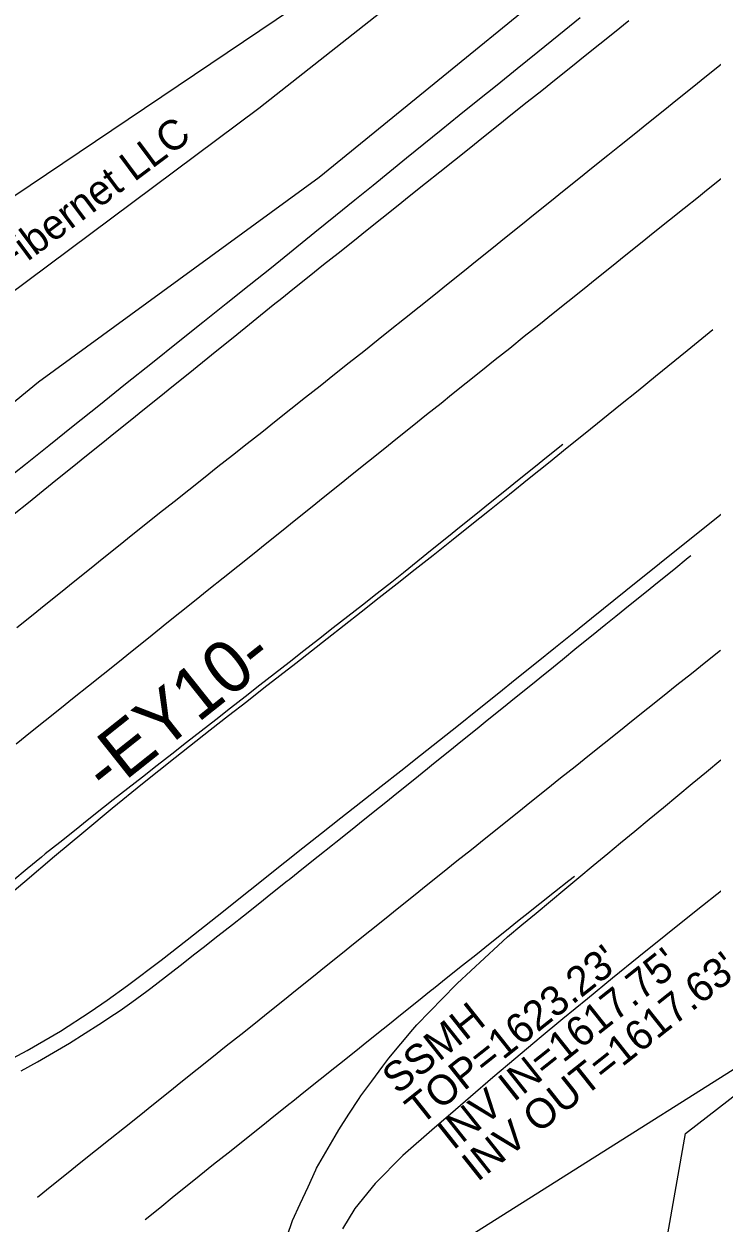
# Model space of a CAD drawing. Extents: x 472260 to 482161, y 489063 to 507124.
# Drawn here: x 473714.6 to 473807, y 506236.5 to 506397.4 of the extents above; entities that cross this region are included whole.
import ezdxf

# ---------------------------------------------------------------- set-up
doc = ezdxf.new("R2010")
doc.units = 0
for name, color, linetype in [('Exist Other Culture Gas Pump or Vent Leader', 7, 'Continuous'), ('Exist Other Culture Gas Pump or Vent Text', 7, 'Continuous'), ('Exist Structure Minor Pipes CMP 36 Inch Leader', 7, 'Continuous'), ('Exist Structure Minor Pipes CMP 66 Inch Cogo Point CELL', 7, 'Continuous'), ('Exist Structure Minor Pipes HDPE 18 Inch', 7, 'Continuous'), ('Exist Utilities Water Meter CELL', 7, 'Continuous'), ('Prop Drainage Structure Drop Inlet Grate 2 Narrow Slots and Sag Grates 840 24 CELL', 7, 'Continuous'), ('Prop Drainage Structure Pipe Collar CELL', 7, 'Continuous'), ('Prop Drainage Structure Pipe CSP 60in Label', 7, 'Continuous'), ('Prop Drainage Structure Pipe Stub Out CELL', 7, 'Continuous'), ('Prop Drainage Structure Pipe Welded Steel 42in Label', 7, 'Continuous')]:
    doc.layers.add(name, color=color, linetype=linetype)

msp = doc.modelspace()

# ---------------------------------------------------------------- linework, layer by layer
at = {"layer": 'Exist Structure Minor Pipes CMP 66 Inch Cogo Point CELL'}
for points in [[(473291.57, 506003.48), (473299.28, 506009.56), (473329.68, 506034.13), (473363.16, 506059.9), (473410.95, 506096.23), (473447.52, 506126.09), (473473.05, 506148.4), (473498.67, 506169.29), (473538.04, 506201.18), (473561.81, 506220.61), (473582.01, 506239.17), (473604.08, 506258.77), (473627.35, 506278.12), (473653.09, 506297.75), (473686.55, 506324.8), (473716.52, 506349.38), (473754.2, 506376.82), (473799.8, 506413.99), (473836.58, 506444.93), (473862.47, 506466.1), (473890.26, 506487.89), (473919.28, 506508.04), (473949.91, 506529.66), (473970.1, 506544.24)], [(473795.99, 506206.55), (473803.4, 506248.49), (473830.15, 506269.18), (473858.8, 506292.09), (473886.55, 506314.82), (473919.38, 506344.08), (473920.99, 506345.83), (473922.12, 506347.01), (473940.01, 506363.51), (473958.3, 506379.22), (473981.89, 506399.42), (473991.37, 506411.51), (474004.69, 506427)]]:
    msp.add_lwpolyline(points, dxfattribs=at)
at = {"layer": 'Exist Utilities Water Meter CELL'}
msp.add_line((473598.95, 506297.41), (473765.11, 506409.23), dxfattribs=at)
msp.add_lwpolyline([(473634.24, 506114.5), (473771.81, 506233.07), (473886.63, 506305.54), (474189.77, 506556.81)], dxfattribs=at)
at = {"layer": 'Prop Drainage Structure Drop Inlet Grate 2 Narrow Slots and Sag Grates 840 24 CELL'}
for points in [[(473795.79, 506397.79), (473793.84, 506396.23), (473791.89, 506394.67), (473789.94, 506393.11), (473787.99, 506391.55), (473786.04, 506389.99), (473784.08, 506388.43), (473782.13, 506386.87), (473780.18, 506385.31), (473778.23, 506383.75), (473776.28, 506382.19), (473774.33, 506380.63), (473772.37, 506379.07), (473770.42, 506377.51), (473768.47, 506375.96), (473766.52, 506374.4), (473764.57, 506372.84), (473762.62, 506371.28), (473760.66, 506369.72), (473758.71, 506368.16), (473756.76, 506366.6), (473754.81, 506365.04), (473752.86, 506363.48), (473750.91, 506361.92), (473748.95, 506360.36), (473748.26, 506359.81), (473746.32, 506358.24), (473744.37, 506356.67), (473742.43, 506355.1), (473740.48, 506353.53), (473738.54, 506351.96), (473736.6, 506350.4), (473734.65, 506348.83), (473732.71, 506347.26), (473730.76, 506345.69), (473728.82, 506344.12), (473726.87, 506342.55), (473724.93, 506340.99), (473722.98, 506339.42), (473721.04, 506337.85), (473719.09, 506336.28), (473717.15, 506334.71), (473715.2, 506333.14), (473713.26, 506331.58)], [(473808.18, 506391.94), (473806.23, 506390.38), (473804.28, 506388.81), (473802.33, 506387.25), (473800.38, 506385.69), (473798.43, 506384.12), (473796.49, 506382.56), (473794.54, 506381), (473792.96, 506379.73), (473791.01, 506378.16), (473789.06, 506376.6), (473787.11, 506375.04), (473785.17, 506373.47), (473783.22, 506371.91), (473781.27, 506370.34), (473779.32, 506368.78), (473777.37, 506367.22), (473775.43, 506365.65), (473773.48, 506364.09), (473771.53, 506362.52), (473769.58, 506360.96), (473767.63, 506359.4), (473765.68, 506357.83), (473763.74, 506356.27), (473762.15, 506355), (473760.2, 506353.45), (473758.24, 506351.89), (473756.28, 506350.34), (473754.32, 506348.79), (473752.37, 506347.24), (473750.41, 506345.69), (473748.45, 506344.13), (473746.49, 506342.58), (473744.53, 506341.03), (473742.58, 506339.48), (473740.62, 506337.93), (473738.66, 506336.37), (473736.7, 506334.82), (473734.75, 506333.27), (473732.79, 506331.72), (473731.16, 506330.42), (473729.21, 506328.86), (473727.26, 506327.29), (473725.31, 506325.73), (473723.37, 506324.16), (473721.42, 506322.6), (473719.47, 506321.03), (473717.53, 506319.46), (473715.58, 506317.9), (473713.63, 506316.33)], [(473808.16, 506376.59), (473806.21, 506375.02), (473805.14, 506374.16), (473803.19, 506372.6), (473801.24, 506371.04), (473799.29, 506369.47), (473797.34, 506367.91), (473795.39, 506366.35), (473793.44, 506364.79), (473791.49, 506363.23), (473789.54, 506361.66), (473787.59, 506360.1), (473785.64, 506358.54), (473783.69, 506356.98), (473781.74, 506355.42), (473779.79, 506353.85), (473777.84, 506352.29), (473775.89, 506350.73), (473773.94, 506349.17), (473771.99, 506347.6), (473770.58, 506346.47), (473768.63, 506344.91), (473766.68, 506343.35), (473764.73, 506341.78), (473762.78, 506340.22), (473760.83, 506338.66), (473758.88, 506337.1), (473756.94, 506335.53), (473754.99, 506333.97), (473753.04, 506332.41), (473751.09, 506330.85), (473749.14, 506329.28), (473747.19, 506327.72), (473745.24, 506326.16), (473743.29, 506324.59), (473741.34, 506323.03), (473739.39, 506321.47), (473737.45, 506319.91), (473735.5, 506318.34), (473733.55, 506316.78), (473733.01, 506316.35), (473731.06, 506314.79), (473729.11, 506313.22), (473727.16, 506311.66), (473725.21, 506310.1), (473723.26, 506308.53), (473721.32, 506306.97), (473719.37, 506305.41), (473717.42, 506303.84), (473715.47, 506302.28), (473713.52, 506300.72)], [(473786.91, 506340.95), (473784.97, 506339.39), (473783.02, 506337.82), (473781.07, 506336.25), (473779.13, 506334.69), (473777.18, 506333.12), (473775.24, 506331.55), (473773.29, 506329.99), (473771.34, 506328.42), (473769.4, 506326.85), (473767.45, 506325.29), (473765.51, 506323.72), (473763.96, 506322.48), (473761.99, 506320.94), (473760.03, 506319.4), (473758.06, 506317.86), (473756.09, 506316.32), (473754.12, 506314.78), (473752.15, 506313.24), (473750.19, 506311.71), (473748.22, 506310.17), (473746.25, 506308.63), (473744.28, 506307.09), (473742.31, 506305.55), (473740.35, 506304.01), (473738.38, 506302.47), (473736.41, 506300.93), (473734.44, 506299.4), (473732.47, 506297.86), (473730.51, 506296.32), (473728.54, 506294.78), (473726.57, 506293.24), (473725.25, 506292.21), (473723.3, 506290.65), (473721.34, 506289.1), (473719.39, 506287.54), (473717.43, 506285.99), (473716.92, 506285.58), (473715.01, 506283.98), (473713.09, 506282.37)], [(473714.2, 506256.88), (473716.4, 506258.08), (473718.55, 506259.35), (473720.7, 506260.61), (473722.81, 506261.96), (473724.63, 506263.12), (473726.72, 506264.48), (473726.96, 506264.63), (473727.8, 506265.21), (473729.06, 506266.1), (473731.07, 506267.58), (473731.6, 506267.96), (473733.57, 506269.5), (473735.54, 506271.03), (473737.51, 506272.57), (473738.63, 506273.44), (473740.6, 506274.99), (473742.56, 506276.54), (473744.04, 506277.71), (473746, 506279.26), (473747.96, 506280.81), (473749.91, 506282.37), (473750.16, 506282.57), (473752.12, 506284.12), (473754.07, 506285.68), (473756.02, 506287.24), (473756.46, 506287.59), (473758.41, 506289.15), (473760.36, 506290.71), (473762.31, 506292.28), (473762.93, 506292.78), (473764.88, 506294.34), (473766.82, 506295.91), (473768.77, 506297.48), (473769.57, 506298.13), (473771.52, 506299.7), (473773.46, 506301.27), (473775.41, 506302.84), (473776.78, 506303.95), (473778.72, 506305.52), (473780.67, 506307.09), (473782.61, 506308.66), (473784.55, 506310.23), (473784.93, 506310.54), (473786.88, 506312.11), (473788.82, 506313.69), (473790.76, 506315.26), (473792.7, 506316.83), (473794.04, 506317.91), (473795.98, 506319.48), (473797.92, 506321.05), (473799.86, 506322.62), (473801.81, 506324.19), (473803.75, 506325.76), (473804.09, 506326.04)], [(473716.38, 506239.94), (473718.33, 506241.5), (473720.28, 506243.06), (473722.23, 506244.62), (473724.18, 506246.18), (473726.13, 506247.74), (473728.08, 506249.3), (473730.03, 506250.86), (473731.98, 506252.42), (473733.93, 506253.98), (473735.88, 506255.54), (473737.84, 506257.1), (473739.79, 506258.66), (473741.74, 506260.22), (473743.69, 506261.78), (473745.64, 506263.34), (473747.37, 506264.73), (473749.32, 506266.29), (473751.26, 506267.85), (473753.21, 506269.42), (473755.16, 506270.98), (473757.11, 506272.54), (473759.06, 506274.11), (473761.01, 506275.67), (473762.96, 506277.23), (473764.91, 506278.8), (473766.86, 506280.36), (473768.81, 506281.92), (473770.75, 506283.49), (473772.7, 506285.05), (473774.65, 506286.61), (473776.6, 506288.17), (473778.55, 506289.74), (473778.82, 506289.95), (473780.77, 506291.51), (473782.72, 506293.07), (473784.67, 506294.63), (473786.62, 506296.19), (473788.57, 506297.75), (473790.52, 506299.31), (473792.47, 506300.87), (473794.43, 506302.43), (473796.38, 506303.99), (473798.33, 506305.55), (473800.28, 506307.11), (473802.23, 506308.67), (473804.18, 506310.23), (473806.13, 506311.79), (473808.08, 506313.36)], [(473749.89, 506234.71), (473750.61, 506236.78), (473751.66, 506239.05), (473752.71, 506241.32), (473753.76, 506243.59), (473753.86, 506243.81), (473755.11, 506245.97), (473756.36, 506248.13), (473756.85, 506248.98), (473758.2, 506251.08), (473759.56, 506253.18), (473759.78, 506253.52), (473761.27, 506255.52), (473762.77, 506257.52), (473763.58, 506258.6), (473765.18, 506260.52), (473766.78, 506262.44), (473767.3, 506263.07), (473769.05, 506264.85), (473770.8, 506266.64), (473772.56, 506268.42), (473772.74, 506268.61), (473774.57, 506270.31), (473776.41, 506272), (473778.24, 506273.7), (473779.49, 506274.86), (473781.41, 506276.46), (473783.33, 506278.06), (473785.25, 506279.66), (473787.17, 506281.25), (473789.09, 506282.85), (473791.01, 506284.45), (473792.94, 506286.05), (473794.65, 506287.47), (473796.57, 506289.07), (473798.5, 506290.66), (473800.42, 506292.25), (473802.35, 506293.85), (473804.27, 506295.44), (473806.2, 506297.03), (473808.12, 506298.63)], [(473730.86, 506236.95), (473732.8, 506238.52), (473734.74, 506240.09), (473736.69, 506241.66), (473738.08, 506242.78), (473740.03, 506244.34), (473741.99, 506245.89), (473743.94, 506247.45), (473744.45, 506247.85), (473746.4, 506249.41), (473748.35, 506250.97), (473750.3, 506252.53), (473750.44, 506252.65), (473752.39, 506254.21), (473754.34, 506255.77), (473756.29, 506257.33), (473756.93, 506257.84), (473758.89, 506259.4), (473760.84, 506260.95), (473762.79, 506262.51), (473763.42, 506263.01), (473765.37, 506264.58), (473767.31, 506266.15), (473769.26, 506267.72), (473769.54, 506267.94), (473771.5, 506269.5), (473773.45, 506271.05), (473775.23, 506272.46), (473777.18, 506274.02), (473779.13, 506275.59), (473781.07, 506277.15), (473781.86, 506277.79), (473783.82, 506279.34), (473785.78, 506280.89), (473787.74, 506282.44), (473788.49, 506283.03)]]:
    msp.add_lwpolyline(points, dxfattribs=at)
at = {"layer": 'Prop Drainage Structure Pipe CSP 60in Label'}
msp.add_lwpolyline([(473678.43, 506334.01), (473709.42, 506358.76), (473746.11, 506386.1), (473792.98, 506423.04), (473830.53, 506451.43), (473856.24, 506469.01), (473889.58, 506494.95), (473908.47, 506508.83), (473934.61, 506529.84), (473967.71, 506557.31)], dxfattribs=at)
at = {"layer": 'Prop Drainage Structure Pipe Stub Out CELL'}
for points in [[(473711.81, 506335.97), (473714.76, 506338.32), (473717.9, 506340.82), (473721.19, 506343.45), (473724.63, 506346.2), (473728.22, 506349.08), (473731.82, 506351.96), (473735.27, 506354.72), (473738.57, 506357.36), (473741.73, 506359.87), (473744.79, 506362.31), (473747.79, 506364.72), (473750.73, 506367.09), (473753.63, 506369.43), (473756.4, 506371.68), (473759.01, 506373.79), (473761.45, 506375.77), (473765.95, 506379.41), (473770.59, 506383.17), (473773.02, 506385.13), (473775.52, 506387.15), (473778.11, 506389.24), (473780.79, 506391.41), (473783.55, 506393.64), (473786.38, 506395.93), (473789.27, 506398.27)], [(473807.06, 506356.34), (473803.61, 506353.53), (473799.36, 506350.07), (473797.02, 506348.17), (473794.67, 506346.26), (473792.31, 506344.35), (473789.92, 506342.43), (473787.49, 506340.48), (473784.99, 506338.46), (473782.41, 506336.38), (473779.75, 506334.23), (473777.09, 506332.09), (473774.49, 506330.01), (473771.97, 506328), (473769.51, 506326.06), (473767.08, 506324.15), (473764.67, 506322.25), (473762.26, 506320.35), (473759.86, 506318.46), (473755.27, 506314.85), (473751.06, 506311.56), (473746.8, 506308.23), (473744.48, 506306.43), (473742.04, 506304.53), (473739.58, 506302.61), (473734.89, 506298.91), (473730.51, 506295.4), (473726.43, 506292.09), (473722.6, 506288.92), (473718.69, 506285.64), (473714.68, 506282.26), (473710.71, 506278.94)], [(473710.52, 506257.26), (473714.99, 506259.61), (473719.47, 506262.22), (473723.46, 506264.79), (473725.76, 506266.39), (473728.46, 506268.36), (473733.01, 506271.76), (473736.49, 506274.45), (473740.51, 506277.65), (473744.93, 506281.19), (473749.58, 506284.89), (473752.01, 506286.81), (473754.53, 506288.79), (473757.13, 506290.84), (473759.81, 506292.95), (473762.52, 506295.08), (473765.18, 506297.17), (473767.79, 506299.23), (473770.35, 506301.26), (473772.9, 506303.29), (473775.48, 506305.35), (473778.1, 506307.44), (473780.76, 506309.58), (473783.39, 506311.69), (473785.93, 506313.74), (473788.4, 506315.72), (473790.78, 506317.62), (473795.4, 506321.34), (473799.92, 506324.97), (473804.44, 506328.61), (473809.06, 506332.33)], [(473808.68, 506281.41), (473804.6, 506278.16), (473800.77, 506275.1), (473797.13, 506272.17), (473793.61, 506269.33), (473790.21, 506266.55), (473786.93, 506263.86), (473783.74, 506261.21), (473780.61, 506258.59), (473777.54, 506255.98), (473774.54, 506253.4), (473771.83, 506251.07), (473769.69, 506249.23), (473765.42, 506245.51), (473761.72, 506241.76), (473758.99, 506238.4), (473757.34, 506235.69)]]:
    msp.add_lwpolyline(points, dxfattribs=at)

# ---------------------------------------------------------------- texts
at = {"layer": 'Exist Other Culture Gas Pump or Vent Leader'}
msp.add_text("TOP=1623.23'", height=4, rotation=38.4749, dxfattribs=at).set_placement((473767.82, 506249.49))
at = {"layer": 'Exist Other Culture Gas Pump or Vent Text'}
for s, p in [("INV IN=1617.75'", (473772.19, 506246.14)), ("INV OUT=1617.63'", (473775.45, 506241.9)), ('SSMH', (473764.72, 506253.62))]:
    msp.add_text(s, height=4, rotation=38.4749, dxfattribs=at).set_placement(p)
at = {"layer": 'Exist Structure Minor Pipes CMP 36 Inch Leader'}
msp.add_text("TOP=1619.84'", height=4, rotation=38.1081, dxfattribs=at).set_placement((473801.94, 506223.93))
at = {"layer": 'Exist Structure Minor Pipes HDPE 18 Inch'}
msp.add_text("INV=1598.64'", height=4, rotation=39.2418, dxfattribs=at).set_placement((473806.12, 506220.6))
at = {"layer": 'Prop Drainage Structure Pipe Collar CELL'}
msp.add_text('-EY10-', height=7, rotation=38.4983, dxfattribs=at).set_placement((473725.71, 506293.81))
at = {"layer": 'Prop Drainage Structure Pipe Welded Steel 42in Label'}
msp.add_text('Balsamwest Fibernet LLC', height=4, rotation=36.6981, dxfattribs=at).set_placement((473688.14, 506345.39))

doc.saveas('drawing.dxf')
